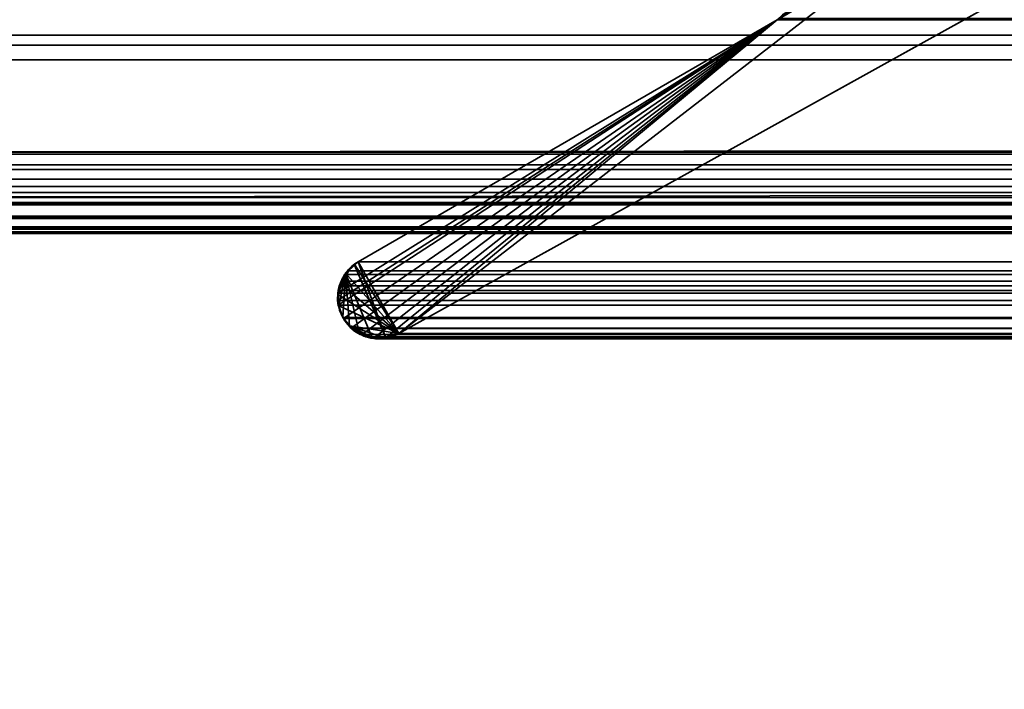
# Model space of a CAD drawing. Header units: millimetres. Extents: x -587 to 3688, y -115 to 120.
# Tile 720 of 960: x 2492 to 2501, y -8 to -2. Entities that reach past the tile are written whole.
import ezdxf

# ---------------------------------------------------------------- set-up
doc = ezdxf.new("R2010")
doc.units = ezdxf.units.MM
doc.layers.add('151', color=7, linetype='Continuous', true_color=0xffffff)

# ---------------------------------------------------------------- blocks, each defined once
blk = doc.blocks.new('UG_SURFACE_003')
at = {"layer": '151', "color": 252, "linetype": 'Continuous', "lineweight": 35}
for points in [[(3687.5, -40, 2198), (3687.5, 110, 2198), (2312.5, 110, 2198), (2312.5, -40, 2198)], [(2462.5001, -40, 2048.0001), (2462.5001, 110, 2048.0001), (3537.4999, 110, 2048.0001), (3537.4999, -40, 2048.0001)]]:
    blk.add_3dface(points, dxfattribs=at)
blk = doc.blocks.new('UG_SURFACE_087')
at = {"layer": '151', "color": 43, "linetype": 'Continuous', "lineweight": 35}
for points in [[(2490.9999, 0, 2017), (2490.9999, -49, 2017), (3509.0001, -49, 2017), (3509.0001, 0, 2017)], [(2490.9999, 0, 2), (3509.0001, 0, 2), (3509.0001, -2), (2490.9999, -2)], [(2490.9999, -47), (2490.9999, -2), (3509.0001, -2), (3509.0001, -47)]]:
    blk.add_3dface(points, dxfattribs=at)
blk = doc.blocks.new('UG_SURFACE_093')
at = {"layer": '151', "color": 252, "linetype": 'Continuous', "lineweight": 35}
for points in [[(2486.0001, -46.92, 2022.5), (3513.9999, -46.92, 2022.5), (3513.9999, 13.92, 2022.5), (2486.0001, 13.92, 2022.5)], [(2487.5, -46.92, 2020.9999), (2487.5, 13.92, 2020.9999), (3512.5, 13.92, 2020.9999), (3512.5, -46.92, 2020.9999)]]:
    blk.add_3dface(points, dxfattribs=at)
blk = doc.blocks.new('UG_SURFACE_095')
at = {"layer": '151', "color": 7, "linetype": 'Continuous', "lineweight": 35}
for points in [[(2502.7764, -0.597, -7), (2495.3995, -4.6975, -7), (2499.7902, -1.2961, -7), (2501.9057, -0.0688, -7)], [(2501.9057, -0.0688, 2006.5944), (2499.7902, -1.2961, 2008.7097), (2495.3995, -4.6975, 2013.1006), (2502.7764, -0.597, 2005.7235)], [(2502.7764, -0.597, 2005.7235), (2495.3995, -4.6975, 2013.1006), (2495.3995, -4.6975, -7), (2502.7764, -0.597, -7)], [(2498.8174, -1.8586, -7), (2498.8632, -1.8237, -7), (2499.7902, -1.2961, -7), (2495.3995, -4.6975, -7)], [(2495.3995, -4.6975, 2013.1006), (2499.7902, -1.2961, 2008.7097), (2498.8174, -1.8586, 2009.6824)], [(2498.8682, -1.813, 2009.6316), (2498.8174, -1.8586, 2009.6824), (2499.7902, -1.2961, 2008.7097)], [(2495.0008, -4.0763, -7), (2495.0316, -4.0486, -7), (2498.8174, -1.8586, -7), (2495.3995, -4.6975, -7)], [(2495.0316, -4.0486, 2013.4683), (2498.8174, -1.8586, 2009.6824), (2498.8174, -1.8586, -7), (2495.0316, -4.0486, -7)], [(2495.3995, -4.6975, 2013.1006), (2498.8174, -1.8586, 2009.6824), (2495.0316, -4.0486, 2013.4683)], [(2498.8174, -1.8586, -7), (2498.8174, -1.8586, 2009.6824), (2498.8682, -1.813, 2009.6316)], [(2498.8682, -1.813, 2009.6316), (2498.8632, -1.8237, -7), (2498.8174, -1.8586, -7)], [(2494.9994, -4.0777, 2013.5007), (2495.0008, -4.0763, -7), (2494.9179, -4.1507, -7)], [(2495.3995, -4.6975, -7), (2494.9179, -4.1507, -7), (2495.0008, -4.0763, -7)], [(2494.9179, -4.1507, -7), (2494.9179, -4.1509, 2013.582), (2494.9994, -4.0777, 2013.5007)], [(2494.9994, -4.0777, 2013.5007), (2494.9179, -4.1509, 2013.582), (2495.1587, -4.7364, 2013.3412), (2495.28, -4.728, 2013.2198)], [(2495.0008, -4.0763, -7), (2494.9994, -4.0777, 2013.5007), (2495.0316, -4.0486, 2013.4683)], [(2495.0316, -4.0486, 2013.4683), (2494.9994, -4.0777, 2013.5007), (2495.28, -4.728, 2013.2198)], [(2495.0316, -4.0486, 2013.4683), (2495.0316, -4.0486, -7), (2495.0008, -4.0763, -7)], [(2495.0316, -4.0486, 2013.4683), (2495.28, -4.728, 2013.2198), (2495.3406, -4.7238, 2013.1595), (2495.3995, -4.6975, 2013.1006)], [(2494.8494, -4.3457, 2013.6507), (2494.8454, -4.3771, 2013.6547), (2494.8566, -4.4464, 2013.6435), (2494.9179, -4.1509, 2013.582)], [(2494.8494, -4.3457, 2013.6507), (2494.9179, -4.1509, 2013.582), (2494.9167, -4.1522, 2013.5834), (2494.8711, -4.2465, 2013.6287)], [(2494.9179, -4.1509, 2013.582), (2494.8566, -4.4464, 2013.6435), (2494.8626, -4.4839, 2013.6373), (2494.8921, -4.5523, 2013.6077)], [(2494.9174, -4.1512, -7), (2494.8711, -4.2465, 2013.6287), (2494.9167, -4.1522, 2013.5834)], [(2494.9174, -4.1512, -7), (2494.8719, -4.2453, -7), (2494.8711, -4.2465, 2013.6287)], [(2494.8719, -4.2453, -7), (2494.9174, -4.1512, -7), (2494.9179, -4.1507, -7), (2495.3995, -4.6975, -7)], [(2494.8921, -4.5523, 2013.6077), (2494.9529, -4.6262, 2013.5472), (2494.9179, -4.1509, 2013.582)], [(2494.9167, -4.1522, 2013.5834), (2494.9179, -4.1509, 2013.582), (2494.9179, -4.1507, -7), (2494.9174, -4.1512, -7)], [(2494.9529, -4.6262, 2013.5472), (2494.978, -4.6566, 2013.5221), (2495.0418, -4.6873, 2013.4583), (2494.9179, -4.1509, 2013.582)], [(2495.0418, -4.6873, 2013.4583), (2495.146, -4.7372, 2013.3538), (2495.1587, -4.7364, 2013.3412), (2494.9179, -4.1509, 2013.582)], [(2494.8711, -4.2465, 2013.6287), (2494.859, -4.2719, 2013.6411), (2494.8494, -4.3457, 2013.6507)], [(2494.8542, -4.3454, -7), (2494.859, -4.2719, -7), (2494.8719, -4.2453, -7), (2495.3995, -4.6975, -7)], [(2494.8711, -4.2465, 2013.6287), (2494.8719, -4.2453, -7), (2494.859, -4.2719, -7)], [(2494.859, -4.2719, -7), (2494.859, -4.2719, 2013.6411), (2494.8711, -4.2465, 2013.6287)], [(2494.8566, -4.4464, 2013.6435), (2494.8454, -4.3771, 2013.6547), (2494.8542, -4.3454, -7)], [(2494.8454, -4.3771, 2013.6547), (2494.8494, -4.3457, 2013.6507), (2494.8542, -4.3454, -7)], [(2494.8542, -4.3454, -7), (2494.849, -4.4241, -7), (2494.8566, -4.4464, 2013.6435)], [(2494.8566, -4.4464, -7), (2494.849, -4.4241, -7), (2494.8542, -4.3454, -7), (2495.3995, -4.6975, -7)], [(2494.8542, -4.3454, -7), (2494.8494, -4.3457, 2013.6507), (2494.859, -4.2719, 2013.6411)], [(2494.859, -4.2719, 2013.6411), (2494.859, -4.2719, -7), (2494.8542, -4.3454, -7)], [(2494.849, -4.4241, -7), (2494.8566, -4.4464, -7), (2494.8566, -4.4464, 2013.6435)], [(2494.8566, -4.4464, -7), (2494.8921, -4.5523, -7), (2494.8921, -4.5523, 2013.6077)], [(2494.8921, -4.5523, 2013.6077), (2494.8626, -4.4839, 2013.6373), (2494.8566, -4.4464, -7)], [(2494.8626, -4.4839, 2013.6373), (2494.8566, -4.4464, 2013.6435), (2494.8566, -4.4464, -7)], [(2495.3995, -4.6975, -7), (2494.9558, -4.6258, -7), (2494.8921, -4.5523, -7), (2494.8566, -4.4464, -7)], [(2494.8921, -4.5523, -7), (2494.9558, -4.6258, -7), (2494.9529, -4.6262, 2013.5472)], [(2494.9529, -4.6262, 2013.5472), (2494.8921, -4.5523, 2013.6077), (2494.8921, -4.5523, -7)], [(2494.978, -4.6566, 2013.5221), (2494.9529, -4.6262, 2013.5472), (2494.9558, -4.6258, -7)], [(2494.9558, -4.6258, -7), (2494.993, -4.6686, -7), (2494.978, -4.6566, 2013.5221)], [(2494.9558, -4.6258, -7), (2495.1594, -4.7331, -7), (2495.1158, -4.7299, -7), (2495.0418, -4.693, -7)], [(2494.9558, -4.6258, -7), (2495.3995, -4.6975, -7), (2495.2798, -4.7371, -7)], [(2495.2798, -4.7371, -7), (2495.2679, -4.7411, -7), (2495.1594, -4.7331, -7), (2494.9558, -4.6258, -7)], [(2495.0418, -4.693, -7), (2494.993, -4.6686, -7), (2494.9558, -4.6258, -7)], [(2495.0418, -4.6873, 2013.4583), (2494.978, -4.6566, 2013.5221), (2494.993, -4.6686, -7)], [(2494.993, -4.6686, -7), (2495.0418, -4.693, -7), (2495.0418, -4.6873, 2013.4583)], [(2495.146, -4.7372, 2013.3538), (2495.0418, -4.6873, 2013.4583), (2495.0418, -4.693, -7)], [(2495.0418, -4.693, -7), (2495.1158, -4.7299, -7), (2495.146, -4.7372, 2013.3538)], [(2495.2798, -4.7371, -7), (2495.3995, -4.6975, -7), (2495.3995, -4.6975, 2013.1006)], [(2495.3995, -4.6975, 2013.1006), (2495.3406, -4.7238, 2013.1595), (2495.2798, -4.7371, -7)], [(2495.1158, -4.7299, -7), (2495.1594, -4.7331, -7), (2495.1587, -4.7364, 2013.3412)], [(2495.1587, -4.7364, 2013.3412), (2495.146, -4.7372, 2013.3538), (2495.1158, -4.7299, -7)], [(2495.28, -4.728, 2013.2198), (2495.1587, -4.7364, 2013.3412), (2495.1594, -4.7331, -7)], [(2495.1594, -4.7331, -7), (2495.2679, -4.7411, -7), (2495.28, -4.728, 2013.2198)], [(2495.2679, -4.7411, -7), (2495.2798, -4.7371, -7), (2495.28, -4.728, 2013.2198)], [(2495.3406, -4.7238, 2013.1595), (2495.28, -4.728, 2013.2198), (2495.2798, -4.7371, -7)]]:
    blk.add_3dface(points, dxfattribs=at)
blk = doc.blocks.new('UG_SURFACE_096')
at = {"layer": '151', "color": 7, "linetype": 'Continuous', "lineweight": 35}
for points in [[(3511.8573, -2.122, 2020.3571), (2488.239, 0.3112, 2020.261), (2488.1506, -2.0889, 2020.3493)], [(3511.8573, -2.122, 2020.3571), (3511.7145, 0.3101, 2020.2143), (2488.239, 0.3112, 2020.261)], [(2502.7764, -0.597, 2005.7235), (2495.3995, -4.6975, 2013.1006), (2499.7902, -1.2961, 2008.7097), (2501.9057, -0.0688, 2006.5944)], [(3497.2236, -0.597, 2005.7235), (3504.6005, -4.6975, 2013.1006), (2495.3995, -4.6975, 2013.1006), (2502.7764, -0.597, 2005.7235)], [(3510.9131, -1.9929, 2019.413), (2488.6754, -3.4655, 2019.8245), (2489.1946, -1.1994, 2019.3052)], [(2489.1946, -1.1994, 2019.3052), (3510.7999, -1.207, 2019.2997), (3510.9131, -1.9929, 2019.413)], [(2498.8174, -1.8586, 2009.6824), (2498.8348, -1.8474, 2009.665), (2499.7902, -1.2961, 2008.7097), (2495.3995, -4.6975, 2013.1006)], [(2498.8174, -1.8586, 2009.6824), (2494.8521, -4.4415, 2013.648), (2494.8518, -4.4412, 2013.648), (2494.8463, -4.3976, 2013.6538)], [(2494.8463, -4.3976, 2013.6538), (2494.8497, -4.3306, 2013.6502), (2498.8174, -1.8586, 2009.6824)], [(2494.9443, -4.1299, 2013.5558), (2495.0316, -4.0486, 2013.4683), (2498.8174, -1.8586, 2009.6824), (2494.8497, -4.3306, 2013.6502)], [(2494.8997, -4.5617, 2013.6003), (2494.8921, -4.5523, 2013.6077), (2494.8521, -4.4415, 2013.648), (2498.8174, -1.8586, 2009.6824)], [(2498.8174, -1.8586, 2009.6824), (2494.9684, -4.6469, 2013.5317), (2494.8997, -4.5617, 2013.6003)], [(2495.0671, -4.7059, 2013.433), (2494.9722, -4.6518, 2013.5276), (2494.9684, -4.6469, 2013.5317), (2498.8174, -1.8586, 2009.6824)], [(3504.9684, -4.0486, 2013.4683), (3501.1826, -1.8586, 2009.6824), (2498.8174, -1.8586, 2009.6824), (2495.0316, -4.0486, 2013.4683)], [(2495.1768, -4.735, 2013.3233), (2495.1015, -4.7255, 2013.3986), (2495.0671, -4.7059, 2013.433), (2498.8174, -1.8586, 2009.6824)], [(2495.2869, -4.7307, 2013.2129), (2495.2438, -4.7435, 2013.2561), (2495.1768, -4.735, 2013.3233), (2498.8174, -1.8586, 2009.6824)], [(2498.8174, -1.8586, 2009.6824), (2495.3995, -4.6975, 2013.1006), (2495.2869, -4.7307, 2013.2129)], [(2498.8348, -1.8474, 2009.665), (2498.8174, -1.8586, 2009.6824), (3501.1826, -1.8586, 2009.6824)], [(2498.8348, -1.8474, 2009.665), (3501.1826, -1.8586, 2009.6824), (3501.1277, -1.8126, 2009.6276)], [(3510.9131, -1.9929, 2019.413), (3511.3215, -3.4665, 2019.8216), (2488.6754, -3.4655, 2019.8245)], [(2488.1506, -2.0889, 2020.3493), (2488.0996, -2.2228, 2020.4003), (3511.8971, -2.2253, 2020.3972)], [(2488.1506, -2.0889, 2020.3493), (3511.8971, -2.2253, 2020.3972), (3511.8573, -2.122, 2020.3571)], [(3511.8971, -2.2253, 2020.3972), (2488.0996, -2.2228, 2020.4003), (2487.7818, -3.0566, 2020.7183)], [(2487.7818, -3.0566, 2020.7183), (3512.2182, -3.0566, 2020.7183), (3511.8971, -2.2253, 2020.3972)], [(3512.2635, -3.1716, 2020.7634), (3512.2252, -3.0741, 2020.7253), (2487.7748, -3.0741, 2020.7253), (2487.7365, -3.1716, 2020.7634)], [(2487.7748, -3.0741, 2020.7253), (3512.2252, -3.0741, 2020.7253), (3512.2182, -3.0566, 2020.7183), (2487.7818, -3.0566, 2020.7183)], [(2487.7365, -3.1716, 2020.7634), (2487.7319, -3.2122, 2020.7682), (3512.2681, -3.2122, 2020.7682)], [(2487.7365, -3.1716, 2020.7634), (3512.2681, -3.2122, 2020.7682), (3512.2635, -3.1716, 2020.7634)], [(3512.2786, -3.3021, 2020.7787), (2487.7319, -3.2122, 2020.7682), (2487.7214, -3.3021, 2020.7787)], [(3512.2786, -3.3021, 2020.7787), (3512.2681, -3.2122, 2020.7682), (2487.7319, -3.2122, 2020.7682)], [(2487.7214, -3.3021, 2020.7787), (2487.7303, -3.3666, 2020.7698), (3512.2697, -3.3666, 2020.7698), (3512.2786, -3.3021, 2020.7787)], [(3512.2442, -3.4761, 2020.7443), (2487.7303, -3.3666, 2020.7698), (2487.7379, -3.4209, 2020.7622)], [(3512.2442, -3.4761, 2020.7443), (3512.2621, -3.4209, 2020.7622), (2487.7303, -3.3666, 2020.7698)], [(3512.2621, -3.4209, 2020.7622), (3512.2697, -3.3666, 2020.7698), (2487.7303, -3.3666, 2020.7698)], [(2487.7379, -3.4209, 2020.7622), (2487.7737, -3.513, 2020.7262), (3512.2247, -3.5104, 2020.7248)], [(3512.2247, -3.5104, 2020.7248), (3512.2442, -3.4761, 2020.7443), (2487.7379, -3.4209, 2020.7622)], [(2488.6601, -3.5319, 2019.8398), (2488.6754, -3.4655, 2019.8245), (3511.3215, -3.4665, 2019.8216)], [(3511.3215, -3.4665, 2019.8216), (3511.3399, -3.5319, 2019.8398), (2488.6601, -3.5319, 2019.8398)], [(3512.1737, -3.6004, 2020.6738), (3512.2247, -3.5104, 2020.7248), (2487.7737, -3.513, 2020.7262)], [(3512.1737, -3.6004, 2020.6738), (2487.7737, -3.513, 2020.7262), (2487.7796, -3.5281, 2020.7205)], [(2487.7796, -3.5281, 2020.7205), (2487.859, -3.634, 2020.6411), (3512.1422, -3.6358, 2020.6423)], [(3512.1422, -3.6358, 2020.6423), (3512.1737, -3.6004, 2020.6738), (2487.7796, -3.5281, 2020.7205)], [(2488.5705, -3.6511, 2019.9294), (3511.3399, -3.5319, 2019.8398), (3511.4295, -3.6511, 2019.9294)], [(2488.5705, -3.6511, 2019.9294), (2488.6601, -3.5319, 2019.8398), (3511.3399, -3.5319, 2019.8398)], [(3512.1288, -3.6509, 2020.6287), (2487.859, -3.634, 2020.6411), (2487.8728, -3.6524, 2020.6273)], [(3512.1288, -3.6509, 2020.6287), (3512.1422, -3.6358, 2020.6423), (2487.859, -3.634, 2020.6411)], [(3512.1288, -3.6509, 2020.6287), (2487.8728, -3.6524, 2020.6273), (2487.983, -3.7332, 2020.5169)], [(2487.983, -3.7332, 2020.5169), (3512.017, -3.7332, 2020.5169), (3512.1288, -3.6509, 2020.6287)], [(2487.9994, -3.7378, 2020.5004), (3512.0006, -3.7378, 2020.5004), (3512.017, -3.7332, 2020.5169), (2487.983, -3.7332, 2020.5169)], [(2488.5633, -3.6559, 2019.9368), (3511.4367, -3.6559, 2019.9368), (3511.5602, -3.7382, 2020.0601), (2488.4398, -3.7382, 2020.0601)], [(3511.4295, -3.6511, 2019.9294), (2488.5633, -3.6559, 2019.9368), (2488.5705, -3.6511, 2019.9294)], [(3511.4295, -3.6511, 2019.9294), (3511.4367, -3.6559, 2019.9368), (2488.5633, -3.6559, 2019.9368)], [(2488.1394, -3.7769, 2020.3607), (3511.8606, -3.7769, 2020.3607), (3512.0006, -3.7378, 2020.5004), (2487.9994, -3.7378, 2020.5004)], [(3511.8027, -3.7931, 2020.3025), (2488.1394, -3.7769, 2020.3607), (2488.1973, -3.7931, 2020.3025)], [(3511.8027, -3.7931, 2020.3025), (3511.8606, -3.7769, 2020.3607), (2488.1394, -3.7769, 2020.3607)], [(2488.1973, -3.7931, 2020.3025), (3511.7061, -3.7758, 2020.2062), (3511.8027, -3.7931, 2020.3025)], [(2488.1973, -3.7931, 2020.3025), (2488.2939, -3.7758, 2020.2062), (3511.7061, -3.7758, 2020.2062)], [(3511.5836, -3.7538, 2020.0837), (2488.2939, -3.7758, 2020.2062), (2488.4164, -3.7538, 2020.0837)], [(3511.5836, -3.7538, 2020.0837), (3511.7061, -3.7758, 2020.2062), (2488.2939, -3.7758, 2020.2062)], [(2488.4164, -3.7538, 2020.0837), (3511.5602, -3.7382, 2020.0601), (3511.5836, -3.7538, 2020.0837)], [(2488.4164, -3.7538, 2020.0837), (2488.4398, -3.7382, 2020.0601), (3511.5602, -3.7382, 2020.0601)], [(2494.9443, -4.1299, 2013.5558), (3505.0569, -4.1272, 2013.5567), (3504.9684, -4.0486, 2013.4683)], [(3504.9684, -4.0486, 2013.4683), (2495.0316, -4.0486, 2013.4683), (2494.9443, -4.1299, 2013.5558)], [(2494.8807, -4.2231, 2013.6194), (2494.9095, -4.1622, 2013.5903), (2494.9443, -4.1299, 2013.5558), (2494.8497, -4.3306, 2013.6502)], [(2494.8807, -4.2231, 2013.6194), (3505.121, -4.2217, 2013.6209), (3505.0807, -4.1484, 2013.5806)], [(2494.9095, -4.1622, 2013.5903), (2494.8807, -4.2231, 2013.6194), (3505.0807, -4.1484, 2013.5806)], [(2494.9095, -4.1622, 2013.5903), (3505.0807, -4.1484, 2013.5806), (3505.0569, -4.1272, 2013.5567)], [(3505.0569, -4.1272, 2013.5567), (2494.9443, -4.1299, 2013.5558), (2494.9095, -4.1622, 2013.5903)], [(2494.8497, -4.3306, 2013.6502), (2494.8511, -4.3071, 2013.649), (2494.8614, -4.2638, 2013.6387), (2494.8807, -4.2231, 2013.6194)], [(2494.8614, -4.2638, 2013.6387), (2494.8511, -4.3071, 2013.649), (3505.1522, -4.3284, 2013.6521)], [(2494.8614, -4.2638, 2013.6387), (3505.1298, -4.2376, 2013.6297), (3505.121, -4.2217, 2013.6209)], [(3505.121, -4.2217, 2013.6209), (2494.8807, -4.2231, 2013.6194), (2494.8614, -4.2638, 2013.6387)], [(2494.8614, -4.2638, 2013.6387), (3505.1522, -4.3284, 2013.6521), (3505.1298, -4.2376, 2013.6297)], [(3505.1522, -4.3304, 2013.6523), (2494.8497, -4.3306, 2013.6502), (2494.8463, -4.3976, 2013.6538)], [(3505.1546, -4.3759, 2013.6547), (3505.1522, -4.3304, 2013.6523), (2494.8463, -4.3976, 2013.6538)], [(2494.8511, -4.3071, 2013.649), (2494.8497, -4.3306, 2013.6502), (3505.1522, -4.3304, 2013.6523)], [(2494.8511, -4.3071, 2013.649), (3505.1522, -4.3304, 2013.6523), (3505.1522, -4.3284, 2013.6521)], [(3505.1546, -4.3759, 2013.6547), (2494.8463, -4.3976, 2013.6538), (2494.8518, -4.4412, 2013.648)], [(3505.1546, -4.3759, 2013.6547), (2494.8518, -4.4412, 2013.648), (2494.8521, -4.4415, 2013.648)], [(2494.8521, -4.4415, 2013.648), (3505.146, -4.441, 2013.6461), (3505.1546, -4.3759, 2013.6547)], [(3505.1432, -4.4634, 2013.6433), (3505.146, -4.441, 2013.6461), (2494.8521, -4.4415, 2013.648)], [(2494.8521, -4.4415, 2013.648), (2494.8921, -4.5523, 2013.6077), (3505.1079, -4.5523, 2013.6077)], [(3505.1079, -4.5523, 2013.6077), (3505.1432, -4.4634, 2013.6433), (2494.8521, -4.4415, 2013.648)], [(2494.8997, -4.5617, 2013.6003), (3505.1003, -4.5617, 2013.6003), (3505.1079, -4.5523, 2013.6077), (2494.8921, -4.5523, 2013.6077)], [(2494.9684, -4.6469, 2013.5317), (3505.0316, -4.6469, 2013.5317), (3505.1003, -4.5617, 2013.6003), (2494.8997, -4.5617, 2013.6003)], [(3505.0316, -4.6469, 2013.5317), (2494.9684, -4.6469, 2013.5317), (2494.9722, -4.6518, 2013.5276)], [(3505.0278, -4.6518, 2013.5276), (3505.0316, -4.6469, 2013.5317), (2494.9722, -4.6518, 2013.5276)], [(2494.9722, -4.6518, 2013.5276), (2495.0671, -4.7059, 2013.433), (3504.9329, -4.7059, 2013.433), (3505.0278, -4.6518, 2013.5276)], [(3504.8985, -4.7255, 2013.3986), (2495.0671, -4.7059, 2013.433), (2495.1015, -4.7255, 2013.3986)], [(3504.8985, -4.7255, 2013.3986), (3504.9329, -4.7059, 2013.433), (2495.0671, -4.7059, 2013.433)], [(2495.3995, -4.6975, 2013.1006), (3504.6005, -4.6975, 2013.1006), (3504.7131, -4.7307, 2013.2129), (2495.2869, -4.7307, 2013.2129)], [(2495.1015, -4.7255, 2013.3986), (2495.1768, -4.735, 2013.3233), (3504.8232, -4.735, 2013.3233), (3504.8985, -4.7255, 2013.3986)], [(3504.7562, -4.7435, 2013.2561), (2495.1768, -4.735, 2013.3233), (2495.2438, -4.7435, 2013.2561)], [(3504.7562, -4.7435, 2013.2561), (3504.8232, -4.735, 2013.3233), (2495.1768, -4.735, 2013.3233)], [(2495.2438, -4.7435, 2013.2561), (3504.7131, -4.7307, 2013.2129), (3504.7562, -4.7435, 2013.2561)], [(2495.2438, -4.7435, 2013.2561), (2495.2869, -4.7307, 2013.2129), (3504.7131, -4.7307, 2013.2129)]]:
    blk.add_3dface(points, dxfattribs=at)

msp = doc.modelspace()

# ---------------------------------------------------------------- linework, layer by layer
at = {"layer": '151', "color": 252, "linetype": 'Continuous', "lineweight": -3, "true_color": 0x939598}
for p, q in [((2495.3995, -4.6975, 2013.1005), (2502.7764, -0.597, 2005.7236)), ((2502.7764, -0.597, 2005.7236), (2495.3995, -4.6975, 2013.1005)), ((2502.7764, -0.597, -7), (2495.3995, -4.6975, -7)), ((2495.0317, -4.0486, 2013.4683), (2498.8175, -1.8586, 2009.6825)), ((2495.0317, -4.0486, 2013.4683), (2498.8175, -1.8586, 2009.6825)), ((2495.0317, -4.0486, -7), (2498.8175, -1.8586, -7)), ((2491, -2), (3509, -2)), ((3512.2183, -3.0566, 2020.7183), (2487.7817, -3.0566, 2020.7183)), ((3511.3398, -3.5319, 2019.8398), (2488.6602, -3.5319, 2019.8398)), ((3512.0169, -3.7332, 2020.5169), (2487.9831, -3.7332, 2020.5169)), ((3504.9683, -4.0486, 2013.4683), (2495.0317, -4.0486, 2013.4683)), ((2495.0317, -4.0486, 2013.4683), (2495.0317, -4.0486, -7)), ((2494.8922, -4.5523, 2013.6078), (2494.8922, -4.5523, -7)), ((3505.1078, -4.5523, 2013.6078), (2494.8922, -4.5523, 2013.6078)), ((2495.3995, -4.6975, 2013.1005), (2495.3995, -4.6975, -7)), ((3504.6005, -4.6975, 2013.1005), (2495.3995, -4.6975, 2013.1005))]:
    msp.add_line(p, q, dxfattribs=at)
for points in [[(2492.1857, 1.0331, -7), (2493.7574, -0.9513, -7), (2496.2947, -1.9092, -7), (2498.7856, -1.4582, -7)], [(2498.7856, -1.4582, 2009.7144), (2496.2947, -1.9092, 2012.2053), (2493.7574, -0.9513, 2014.7426), (2492.1857, 1.0331, 2016.3143)], [(2495.0317, -4.0486, -7), (2494.8558, -4.1502, -7), (2494.7935, -4.3746, -7), (2494.8922, -4.5523, -7)], [(2495.0317, -4.0486, 2013.4683), (2494.8558, -4.1502, 2013.6442), (2494.7935, -4.3746, 2013.7065), (2494.8922, -4.5523, 2013.6078)], [(2494.8922, -4.5523, -7), (2494.992, -4.7325, -7), (2495.2193, -4.7973, -7), (2495.3995, -4.6975, -7)], [(2494.8922, -4.5523, 2013.6078), (2494.992, -4.7325, 2013.508), (2495.2193, -4.7973, 2013.2807), (2495.3995, -4.6975, 2013.1005)]]:
    msp.add_open_spline(points, degree=3, dxfattribs=at)
for points, knots in [([(2495.0317, -4.0486, 2013.4683), (2495.0115, -4.0603, 2013.4885), (2494.9918, -4.0742, 2013.5082), (2494.9639, -4.0984, 2013.5361), (2494.9549, -4.1071, 2013.5451), (2494.9332, -4.1303, 2013.5668), (2494.9208, -4.1456, 2013.5792), (2494.8896, -4.1917, 2013.6104), (2494.8726, -4.2263, 2013.6274), (2494.8571, -4.2778, 2013.6429), (2494.8536, -4.2923, 2013.6464), (2494.8458, -4.3365, 2013.6542), (2494.8441, -4.3675, 2013.6559), (2494.8472, -4.4123, 2013.6528), (2494.8492, -4.4269, 2013.6508), (2494.8573, -4.47, 2013.6427), (2494.8663, -4.4977, 2013.6337), (2494.8821, -4.5331, 2013.6179), (2494.887, -4.5429, 2013.613), (2494.8922, -4.5523, 2013.6078)], [0, 0, 0, 0, 0.145165, 0.145165, 0.217416, 0.217416, 0.32575, 0.32575, 0.519474, 0.519474, 0.590834, 0.590834, 0.733994, 0.733994, 0.803146, 0.803146, 0.943858, 0.943858, 1, 1, 1, 1]), ([(2494.8922, -4.5523, 2013.6078), (2494.9141, -4.5919, 2013.5859), (2494.9421, -4.6254, 2013.5579), (2495.0117, -4.6864, 2013.4883), (2495.0562, -4.7106, 2013.4438), (2495.1478, -4.7408, 2013.3522), (2495.1962, -4.7467, 2013.3038), (2495.2968, -4.7399, 2013.2032), (2495.3501, -4.7248, 2013.1499), (2495.3995, -4.6975, 2013.1005)], [0, 0, 0, 0, 0.194489, 0.194489, 0.448598, 0.448598, 0.709351, 0.709351, 1, 1, 1, 1])]:
    msp.add_open_spline(points, degree=3, knots=knots, dxfattribs=at)

# ---------------------------------------------------------------- block references
for name in ['UG_SURFACE_093', 'UG_SURFACE_003', 'UG_SURFACE_087', 'UG_SURFACE_095', 'UG_SURFACE_096']:
    msp.add_blockref(name, (0, 0), dxfattribs=at)

doc.saveas('drawing.dxf')
